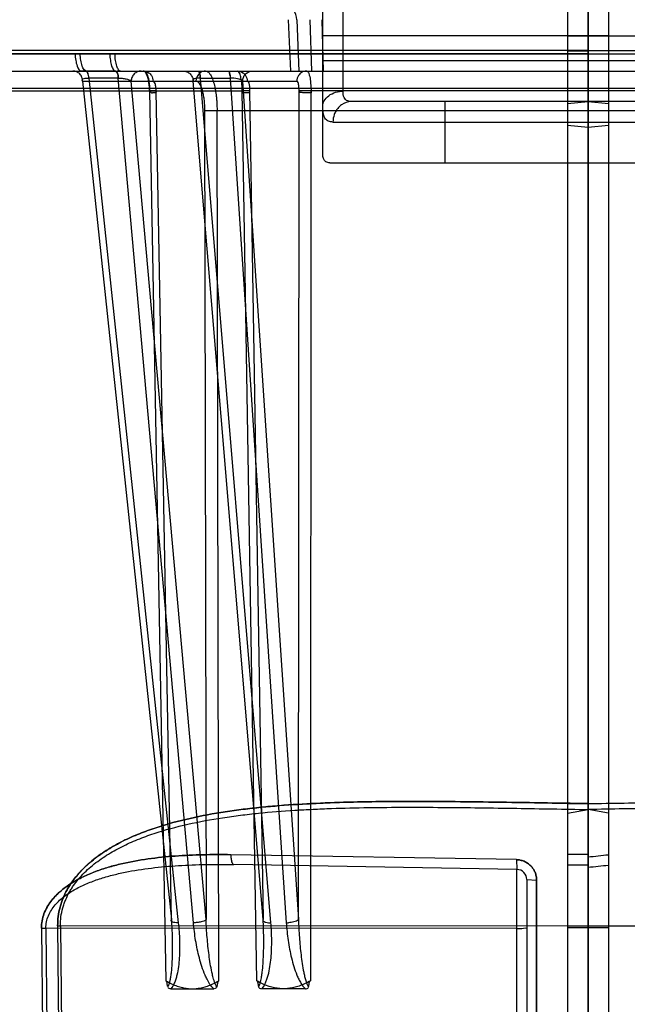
# Model space of a CAD drawing. Header units: millimetres. Extents: x 0 to 297, y 0 to 210.
# Tile 282 of 455: x 145.645 to 145.853, y 159.655 to 159.993. Entities that reach past the tile are written whole.
import ezdxf

# ---------------------------------------------------------------- set-up
doc = ezdxf.new("R2010")
doc.units = ezdxf.units.MM
doc.header["$LTSCALE"] = 16.335
for name, color, linetype in [('INTFCLR_1', 7, 'CONTINUOUS'), ('INTFCLR_144815', 7, 'CONTINUOUS'), ('INTFCLR_72935', 7, 'CONTINUOUS')]:
    doc.layers.add(name, color=color, linetype=linetype)

msp = doc.modelspace()

# ---------------------------------------------------------------- linework, layer by layer
at = {"layer": 'INTFCLR_1', "color": 6, "linetype": 'Continuous'}
for p, q in [((145.8326077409, 160.3367163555), (145.8326077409, 157.0717026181)), ((145.8396077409, 157.093467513), (145.8396077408, 160.3379506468)), ((145.8396077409, 159.9825011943), (145.8326077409, 159.9824153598)), ((145.8326077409, 159.982458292), (145.8396077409, 159.982458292)), ((145.8396077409, 159.9813548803), (145.8326077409, 159.9814397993)), ((145.8396077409, 159.9813973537), (145.8326077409, 159.9813973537)), ((145.8396077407, 159.9824915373), (146.2410516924, 159.9824915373)), ((145.8396077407, 159.9813643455), (146.2620239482, 159.9813643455))]:
    msp.add_line(p, q, dxfattribs=at)
at = {"layer": 'INTFCLR_1', "color": 9, "linetype": 'Continuous'}
for p, q in [((145.8326077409, 159.9875950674), (145.9306077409, 159.9875950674)), ((145.9306077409, 159.9789782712), (145.8326077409, 159.9789782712)), ((145.8326077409, 159.9643658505), (145.8396077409, 159.9649782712)), ((145.9206857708, 159.9649782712), (145.8396077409, 159.9649782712)), ((145.8396077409, 159.9579782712), (145.9271013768, 159.9579782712)), ((145.8326077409, 159.9568406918), (145.8396077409, 159.9562282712)), ((145.8396077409, 159.9439782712), (145.9282057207, 159.9439782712)), ((145.8326077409, 159.7239716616), (145.8396077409, 159.7240186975)), ((145.8326077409, 159.7207644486), (145.8396077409, 159.7219986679)), ((145.8396077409, 159.7065231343), (145.8326077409, 159.7065231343)), ((145.8396077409, 159.7029217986), (145.8326077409, 159.7029217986)), ((145.8396077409, 159.6819539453), (145.8326077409, 159.6819068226)), ((145.8396077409, 159.6813723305), (145.8326077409, 159.6813723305)), ((146.0205980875, 159.6820745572), (145.8396077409, 159.6819539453))]:
    msp.add_line(p, q, dxfattribs=at)
for points, knots in [([(145.839607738, 159.7240187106), (145.8478411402, 159.7241619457), (145.8646537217, 159.7244526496), (145.8899643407, 159.7248049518), (145.9112645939, 159.7247993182), (145.9281792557, 159.7243649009), (145.9386845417, 159.7238405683), (145.9470471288, 159.723213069), (145.9553230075, 159.7224285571), (145.9655352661, 159.7211100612), (145.9775740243, 159.7187988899), (145.9863862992, 159.7163232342), (145.9920912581, 159.7142468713), (145.9958323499, 159.7127416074), (146.0003877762, 159.710611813), (146.0047376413, 159.7080834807), (146.0080456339, 159.7057736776), (146.0112274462, 159.7032424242), (146.0141551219, 159.7003616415), (146.0163650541, 159.6975218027), (146.0175186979, 159.695786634), (146.0185914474, 159.6939719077), (146.0195156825, 159.6920597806), (146.020264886, 159.6900619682), (146.0212078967, 159.6869641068), (146.0215615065, 159.6842372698), (146.021540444, 159.6820745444)], [0, 0, 0, 0, 0.1235566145, 0.2523009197, 0.3798114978, 0.4431193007, 0.5061642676, 0.5376099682, 0.5689408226, 0.6308911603, 0.6920327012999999, 0.752745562, 0.7679518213, 0.7831117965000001, 0.8132424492, 0.8433241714, 0.8584671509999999, 0.8737428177, 0.9043052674, 0.9197932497, 0.927658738, 0.9355555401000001, 0.951412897, 0.9594409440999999, 0.9675478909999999, 1, 1, 1, 1]), ([(146.0205980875, 159.6820745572), (146.020619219, 159.6841380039), (146.020267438, 159.686742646), (146.0193344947, 159.689691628), (146.0185920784, 159.6915967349), (146.0176774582, 159.6934172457), (146.0166172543, 159.6951439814), (146.0154728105, 159.696801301), (146.0132773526, 159.6995158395), (146.0103772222, 159.702259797), (146.0072275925, 159.704671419), (146.0039292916, 159.7068871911), (145.9995800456, 159.7093153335), (145.9941268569, 159.7117603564), (145.9866193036, 159.7145029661), (145.9768922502, 159.7171216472), (145.9669310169, 159.718951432), (145.958821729, 159.7200717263), (145.9505855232, 159.7209950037), (145.9422804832, 159.7216509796), (145.9339237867, 159.7221097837), (145.9255050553, 159.72245562), (145.9107131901, 159.722803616), (145.8895138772, 159.7227874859), (145.8643972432, 159.7224305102), (145.8477484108, 159.7221410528), (145.8396077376, 159.7219986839)], [0, 0, 0, 0, 0.0312892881, 0.03912751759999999, 0.0468991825, 0.06226888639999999, 0.0699343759, 0.0776117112, 0.0927934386, 0.1227942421, 0.1378533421, 0.1529191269, 0.1830069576, 0.2132472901, 0.2434466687, 0.304120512, 0.3657115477, 0.3969032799, 0.4282361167, 0.491366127, 0.5231874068, 0.5551359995, 0.6191214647, 0.74751942, 0.8765456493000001, 1, 1, 1, 1])]:
    msp.add_open_spline(points, degree=3, knots=knots, dxfattribs=at)
at = {"layer": 'INTFCLR_144815', "color": 9, "linetype": 'Continuous'}
for p, q in [((145.7376242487, 159.9754782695), (145.7369018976, 159.9931004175)), ((145.7396911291, 159.9931004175), (145.740417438, 159.9754782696)), ((145.7442040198, 159.9931004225), (145.7446915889, 159.9754782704)), ((145.4201496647, 159.9813819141), (145.6654060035, 159.9813819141)), ((145.6654060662, 159.9813805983), (145.6755467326, 159.9813805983)), ((145.6755466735, 159.9813819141), (145.9645714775, 159.9813819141)), ((145.1980551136, 159.9754782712), (146.2808170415, 159.9754782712)), ((145.6672785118, 159.9754773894), (145.6657521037, 159.9754782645)), ((145.6674421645, 159.9754773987), (145.6672785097, 159.975477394)), ((145.677461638, 159.975477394), (145.6674421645, 159.975477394)), ((145.6776264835, 159.9754773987), (145.677461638, 159.975477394)), ((145.6792546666, 159.9754782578), (145.6780571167, 159.9754775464)), ((145.6662416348, 159.9720088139), (145.696692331, 159.684202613)), ((145.6662416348, 159.972008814), (145.7397035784, 159.972008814)), ((145.6683072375, 159.9730854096), (145.668390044, 159.9730850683)), ((145.6784929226, 159.9730854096), (145.668390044, 159.9730850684)), ((145.668390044, 159.9730850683), (145.6990684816, 159.6831263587)), ((145.7042482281, 159.6831263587), (145.6784095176, 159.9730850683)), ((145.7085659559, 159.684202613), (145.682919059, 159.9720088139)), ((145.7281673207, 159.684202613), (145.7041392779, 159.9720088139)), ((145.7066228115, 159.9730850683), (145.706538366, 159.9730854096)), ((145.7066228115, 159.9730850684), (145.7169164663, 159.9730854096)), ((145.7308305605, 159.6831263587), (145.7066228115, 159.9730850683)), ((145.7168315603, 159.9730850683), (145.7361081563, 159.6831263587)), ((145.7175811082, 159.9730653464), (145.7169164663, 159.9730854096)), ((145.7211317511, 159.972008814), (145.7402652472, 159.684202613)), ((145.364564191, 159.9687225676), (145.72099001, 159.9687225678)), ((146.1157611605, 159.9694596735), (145.3855512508, 159.9694596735)), ((145.6891912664, 159.9687225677), (145.6948257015, 159.6632337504)), ((145.6966923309, 159.6842026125), (145.6914306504, 159.9686309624)), ((145.7259570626, 159.6632336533), (145.7209901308, 159.9687225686)), ((145.7235267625, 159.9686309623), (145.7281673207, 159.6842026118)), ((145.7402652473, 159.6842026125), (145.7404617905, 159.9686309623)), ((145.7445717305, 159.9687225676), (145.7443782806, 159.6632337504)), ((146.1386210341, 159.9687225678), (145.7445717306, 159.9687225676)), ((145.7080638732, 159.9618752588), (145.7123483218, 159.9619668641)), ((145.7080638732, 159.9618752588), (145.7085659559, 159.6842026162)), ((145.7129054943, 159.663233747), (145.7123483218, 159.9619668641)), ((145.7123483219, 159.961966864), (145.9346480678, 159.9619668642))]:
    msp.add_line(p, q, dxfattribs=at)
at = {"layer": 'INTFCLR_144815', "color": 6, "linetype": 'Continuous'}
for p, q in [((145.74828023, 159.9931004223), (145.7487636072, 159.9754782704)), ((145.6965087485, 159.6604782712), (145.7112224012, 159.6604782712)), ((145.7426633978, 159.6604782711), (145.7276717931, 159.6604782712))]:
    msp.add_line(p, q, dxfattribs=at)
at = {"layer": 'INTFCLR_144815', "color": 7, "linetype": 'Continuous'}
for p, q in [((145.6915597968, 159.9687233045), (145.6891912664, 159.9687225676)), ((145.6915597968, 159.9687233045), (145.6891912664, 159.9687225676)), ((145.7235267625, 159.9686309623), (145.7209901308, 159.9687225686)), ((145.7235267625, 159.9686309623), (145.7209901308, 159.9687225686)), ((145.7445717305, 159.9687225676), (145.7404617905, 159.9686309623))]:
    msp.add_line(p, q, dxfattribs=at)
at = {"layer": 'INTFCLR_144815', "color": 9, "linetype": 'Continuous'}
for centre, radius, start, end in [((145.7325999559, 159.9928072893), 0.007097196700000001, 2.367096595, 31.1476403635), ((145.7361903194, 159.6941444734), 0.011018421, 269.5727478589, 273.4622230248)]:
    msp.add_arc(centre, radius, start, end, dxfattribs=at)
for points, knots in [([(145.6636491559, 159.9813832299), (145.6636855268, 159.9806282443), (145.6638373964, 159.9791539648), (145.6642659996, 159.9772304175), (145.6650275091, 159.975478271), (145.6657520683, 159.9754782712)], [0, 0, 0, 0, 0.3503313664, 0.6641766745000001, 1, 1, 1, 1]), ([(145.6674421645, 159.975477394), (145.6671679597, 159.9754977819), (145.6665257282, 159.9760544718), (145.6660046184, 159.977369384), (145.665572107, 159.9792254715), (145.6654417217, 159.9806361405), (145.6654060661, 159.9813805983)], [0, 0, 0, 0, 0.1268394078, 0.3474575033, 0.6561891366, 1, 1, 1, 1]), ([(145.6755467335, 159.9813805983), (145.6755800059, 159.9806364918), (145.675701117, 159.9792287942), (145.6761095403, 159.9773731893), (145.6765890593, 159.9760715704), (145.6771988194, 159.9754981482), (145.677461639, 159.975477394)], [0, 0, 0, 0, 0.3467193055, 0.6572626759, 0.8772796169, 1, 1, 1, 1]), ([(145.6792545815, 159.9754782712), (145.6789967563, 159.9754782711), (145.6783611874, 159.97602897), (145.677888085, 159.9773340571), (145.6774693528, 159.9792028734), (145.6773485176, 159.9806287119), (145.6773149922, 159.9813832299)], [0, 0, 0, 0, 0.1194506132, 0.3377134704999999, 0.6500863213, 1, 1, 1, 1]), ([(145.6662416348, 159.972008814), (145.6662380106, 159.972443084), (145.6660679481, 159.9733482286), (145.6653255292, 159.9745234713), (145.6641930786, 159.9753031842), (145.6633113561, 159.9754782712), (145.6628946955, 159.9754782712)], [0, 0, 0, 0, 0.2451874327, 0.5072665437, 0.7647629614, 1, 1, 1, 1]), ([(145.6672785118, 159.9754773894), (145.6675892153, 159.9754555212), (145.6681299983, 159.9744712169), (145.6682458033, 159.9736660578), (145.6683072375, 159.9730854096)], [0, 0, 0, 0, 0.3478731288, 1, 1, 1, 1]), ([(145.668390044, 159.9730850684), (145.6683597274, 159.9733961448), (145.6682515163, 159.9740878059), (145.6680514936, 159.9749122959), (145.6676403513, 159.9754622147), (145.6674421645, 159.975477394)], [0, 0, 0, 0, 0.3518223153, 0.7762576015, 1, 1, 1, 1]), ([(145.677461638, 159.975477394), (145.6777612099, 159.9754544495), (145.6782451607, 159.9744424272), (145.6783530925, 159.9736640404), (145.6784095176, 159.9730850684)], [0, 0, 0, 0, 0.3405819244, 1, 1, 1, 1]), ([(145.6776264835, 159.9754773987), (145.6779152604, 159.9754532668), (145.6783383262, 159.9744138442), (145.6784414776, 159.9736627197), (145.6784929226, 159.9730854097)], [0, 0, 0, 0, 0.3333215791, 1, 1, 1, 1]), ([(145.6862659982, 159.9754782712), (145.6858493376, 159.9754782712), (145.6849676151, 159.9753031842), (145.6838351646, 159.9745234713), (145.6830927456, 159.9733482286), (145.6829226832, 159.972443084), (145.682919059, 159.972008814)], [0, 0, 0, 0, 0.2352370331, 0.4927334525, 0.7548125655, 1, 1, 1, 1]), ([(145.6870327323, 159.9754782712), (145.6876688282, 159.9754782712), (145.6887974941, 159.9751216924), (145.6900402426, 159.9738201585), (145.6903741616, 159.9726690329), (145.6903796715, 159.972008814)], [0, 0, 0, 0, 0.3611684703, 0.6251217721, 1, 1, 1, 1]), ([(145.7007291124, 159.9754782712), (145.7011533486, 159.9754782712), (145.7020484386, 159.9753043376), (145.703202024, 159.9745274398), (145.7039612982, 159.9733515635), (145.7041355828, 159.9724433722), (145.7041392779, 159.972008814)], [0, 0, 0, 0, 0.2373295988, 0.4957765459, 0.7568871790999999, 1, 1, 1, 1]), ([(145.7084270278, 159.9754782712), (145.7077909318, 159.9754782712), (145.7060247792, 159.9749552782), (145.7050892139, 159.9731022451), (145.7050800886, 159.972008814)], [0, 0, 0, 0, 0.3677779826, 1, 1, 1, 1]), ([(145.7057070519, 159.9754782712), (145.7059857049, 159.9754782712), (145.7064015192, 159.9743940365), (145.7064895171, 159.9736705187), (145.706538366, 159.9730854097)], [0, 0, 0, 0, 0.3218453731, 1, 1, 1, 1]), ([(145.7058758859, 159.9754782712), (145.7061442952, 159.9754782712), (145.7064898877, 159.9743606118), (145.7065790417, 159.9736687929), (145.7066228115, 159.9730850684)], [0, 0, 0, 0, 0.3143803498, 1, 1, 1, 1]), ([(145.7084270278, 159.9754782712), (145.7086951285, 159.9754782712), (145.7093124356, 159.9752324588), (145.7100278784, 159.9743870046), (145.7106793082, 159.9731277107), (145.711245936, 159.9714604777), (145.711625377, 159.9698281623), (145.7118796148, 159.9683646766), (145.7120439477, 159.9671693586), (145.7121747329, 159.9659231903), (145.7123040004, 159.9641850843), (145.7123449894, 159.9628594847), (145.7123483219, 159.961966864)], [0, 0, 0, 0, 0.05462292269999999, 0.1264503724, 0.2218296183, 0.3423538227, 0.4842060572, 0.5628894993, 0.6449368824, 0.72998225, 0.8181359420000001, 1, 1, 1, 1]), ([(145.7160846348, 159.9754782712), (145.7163530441, 159.9754782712), (145.7166986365, 159.9743606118), (145.7167877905, 159.9736687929), (145.7168315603, 159.9730850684)], [0, 0, 0, 0, 0.3143803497, 1, 1, 1, 1]), ([(145.7162544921, 159.9754782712), (145.7165132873, 159.9754782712), (145.7167829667, 159.9743278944), (145.716877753, 159.9736677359), (145.7169164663, 159.9730854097)], [0, 0, 0, 0, 0.3072092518, 1, 1, 1, 1]), ([(145.7193009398, 159.9754782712), (145.7199480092, 159.9754782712), (145.7210925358, 159.975125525), (145.7223618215, 159.9738264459), (145.7227054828, 159.9726700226), (145.7227111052, 159.972008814)], [0, 0, 0, 0, 0.3640468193, 0.6279849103, 1, 1, 1, 1]), ([(145.7211317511, 159.972008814), (145.7211354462, 159.9724433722), (145.7213097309, 159.9733515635), (145.722069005, 159.9745274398), (145.7232225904, 159.9753043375), (145.7241176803, 159.9754782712), (145.7245419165, 159.9754782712)], [0, 0, 0, 0, 0.24311282, 0.5042234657, 0.762670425, 1, 1, 1, 1]), ([(145.7431137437, 159.9754782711), (145.7424666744, 159.9754782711), (145.7413221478, 159.975125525), (145.7400528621, 159.9738264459), (145.7397092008, 159.9726700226), (145.7397035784, 159.972008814)], [0, 0, 0, 0, 0.3640468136, 0.627984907, 1, 1, 1, 1]), ([(145.6662416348, 159.972008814), (145.6661292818, 159.9721138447), (145.6659090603, 159.9724527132), (145.666471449, 159.97289421), (145.6672491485, 159.9730329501), (145.6679215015, 159.9730854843), (145.6683072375, 159.9730854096)], [0, 0, 0, 0, 0.1580060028, 0.3199896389, 0.6037166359, 1, 1, 1, 1]), ([(145.6662416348, 159.972008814), (145.6661292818, 159.9721138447), (145.6659090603, 159.9724527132), (145.666471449, 159.97289421), (145.6672491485, 159.9730329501), (145.6679215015, 159.9730854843), (145.6683072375, 159.9730854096)], [0, 0, 0, 0, 0.1580060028, 0.3199896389, 0.6037166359, 1, 1, 1, 1]), ([(145.6784929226, 159.9730854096), (145.6789433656, 159.9730853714), (145.6798430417, 159.9730320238), (145.6813326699, 159.9727537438), (145.682453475, 159.9724503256), (145.682919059, 159.972008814)], [0, 0, 0, 0, 0.2933406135, 0.5821472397, 1, 1, 1, 1]), ([(145.6914306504, 159.9686309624), (145.691432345, 159.9687909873), (145.691422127, 159.9693095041), (145.69131625, 159.9703237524), (145.6911880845, 159.9713057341), (145.6906111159, 159.972057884), (145.6903796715, 159.972008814)], [0, 0, 0, 0, 0.1294778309, 0.4207628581, 0.8085840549, 1, 1, 1, 1]), ([(145.706538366, 159.9730854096), (145.7061373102, 159.9730853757), (145.7054962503, 159.9730541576), (145.7047031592, 159.9728793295), (145.7042206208, 159.9726844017), (145.7039504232, 159.97233101), (145.7040676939, 159.9720954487), (145.7041392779, 159.972008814)], [0, 0, 0, 0, 0.3886087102, 0.6188884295, 0.7833438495, 0.8911052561, 1, 1, 1, 1]), ([(145.7050800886, 159.972008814), (145.7058686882, 159.9720085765), (145.7066883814, 159.9705863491), (145.7072259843, 159.9690140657), (145.7075932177, 159.9674713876), (145.7078567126, 159.9657461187), (145.708024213, 159.9638513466), (145.7080626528, 159.9625446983), (145.7080638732, 159.9618752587)], [0, 0, 0, 0, 0.2158026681, 0.3374329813, 0.480429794, 0.6423531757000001, 0.8168055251, 1, 1, 1, 1]), ([(145.7211317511, 159.972008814), (145.7208383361, 159.9723719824), (145.7195650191, 159.9728164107), (145.718362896, 159.973019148), (145.7175811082, 159.9730653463)], [0, 0, 0, 0, 0.3734981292, 1, 1, 1, 1]), ([(145.7227111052, 159.972008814), (145.7228608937, 159.9720500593), (145.7232584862, 159.9715030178), (145.7234122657, 159.9704241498), (145.7235309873, 159.9693324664), (145.7235267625, 159.9686309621)], [0, 0, 0, 0, 0.1294122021, 0.4156607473, 1, 1, 1, 1]), ([(145.7404617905, 159.9686309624), (145.7404654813, 159.9687909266), (145.7404659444, 159.9693067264), (145.7403942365, 159.9703324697), (145.7403382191, 159.9712038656), (145.7398992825, 159.9720625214), (145.7397035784, 159.972008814)], [0, 0, 0, 0, 0.1341386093, 0.435213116, 0.8298693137, 1, 1, 1, 1]), ([(145.696692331, 159.684202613), (145.6968178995, 159.6821749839), (145.6969517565, 159.6791340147), (145.6970081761, 159.6750883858), (145.696980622, 159.6720822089), (145.6968699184, 159.6691102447), (145.6966837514, 159.6666649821), (145.6964515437, 159.6647459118), (145.6961506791, 159.6630564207), (145.6958673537, 159.6618038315), (145.6954559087, 159.6611472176)], [0, 0, 0, 0, 0.2624034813, 0.3930493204, 0.5225751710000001, 0.6506910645, 0.7770700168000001, 0.8394037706, 0.899912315, 1, 1, 1, 1]), ([(145.6990684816, 159.6831263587), (145.6986807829, 159.683123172), (145.6980411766, 159.6831482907), (145.6972457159, 159.6833176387), (145.6967383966, 159.6835158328), (145.6964898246, 159.6838958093), (145.6966197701, 159.6841190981), (145.696692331, 159.684202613)], [0, 0, 0, 0, 0.3747017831, 0.6146906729, 0.7852731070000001, 0.8930787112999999, 1, 1, 1, 1]), ([(145.6990684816, 159.6831263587), (145.6986807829, 159.683123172), (145.6980411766, 159.6831482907), (145.6972457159, 159.6833176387), (145.6967383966, 159.6835158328), (145.6964898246, 159.6838958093), (145.6966197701, 159.6841190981), (145.696692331, 159.684202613)], [0, 0, 0, 0, 0.3747017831, 0.6146906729, 0.7852731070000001, 0.8930787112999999, 1, 1, 1, 1]), ([(145.7085659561, 159.6842026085), (145.7081595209, 159.6837436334), (145.7070297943, 159.6834371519), (145.7055799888, 159.6831676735), (145.7046818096, 159.683122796), (145.7042482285, 159.6831263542)], [0, 0, 0, 0, 0.4077906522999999, 0.7115860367, 1, 1, 1, 1]), ([(145.7122751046, 159.661147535), (145.7119163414, 159.6616366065), (145.7114343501, 159.6628487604), (145.7109419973, 159.664541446), (145.7104577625, 159.6666460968), (145.7100085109, 159.6690973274), (145.7094321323, 159.6730837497), (145.708914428, 159.6781237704), (145.7086577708, 159.6821730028), (145.7085659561, 159.6842026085)], [0, 0, 0, 0, 0.0774808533, 0.1635205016, 0.226064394, 0.3530338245, 0.4818368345, 0.7404721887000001, 1, 1, 1, 1]), ([(145.7265991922, 159.661147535), (145.7269197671, 159.6616398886), (145.7272942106, 159.6628586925), (145.7276320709, 159.6645453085), (145.7279233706, 159.6666504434), (145.7281458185, 159.6691024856), (145.7283507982, 159.6730923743), (145.7283946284, 159.6781353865), (145.7282680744, 159.6821766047), (145.7281673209, 159.6842026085)], [0, 0, 0, 0, 0.0757988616, 0.1608573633, 0.2229884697, 0.3496003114, 0.4784990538, 0.7382924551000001, 1, 1, 1, 1]), ([(145.7281673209, 159.6842026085), (145.7280922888, 159.6840900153), (145.728067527, 159.683742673), (145.7285347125, 159.6834528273), (145.7294226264, 159.6831686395), (145.7302478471, 159.6831216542), (145.7308305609, 159.6831263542)], [0, 0, 0, 0, 0.12475423, 0.2585643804, 0.4627015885, 1, 1, 1, 1]), ([(145.7402652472, 159.684202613), (145.7399429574, 159.6837310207), (145.7386280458, 159.683373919), (145.7374883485, 159.6831840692), (145.7368557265, 159.6831461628)], [0, 0, 0, 0, 0.4740421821, 1, 1, 1, 1]), ([(145.7402652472, 159.684202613), (145.7403317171, 159.6821713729), (145.7404871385, 159.6791272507), (145.7408172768, 159.675084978), (145.7411337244, 159.6720780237), (145.741531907, 159.6691046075), (145.7419561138, 159.666660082), (145.7423769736, 159.6647428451), (145.7428471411, 159.6630442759), (145.7432612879, 159.6617934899), (145.7437361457, 159.6611472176)], [0, 0, 0, 0, 0.2599785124, 0.3897898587, 0.5187808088, 0.6467276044, 0.7734346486, 0.8362030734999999, 0.8974105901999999, 1, 1, 1, 1]), ([(145.6990684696, 159.6831263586), (145.6992814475, 159.6811133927), (145.6994930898, 159.6780860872), (145.699530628, 159.6740555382), (145.6994196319, 159.6710590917), (145.6991408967, 159.6680927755), (145.6987240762, 159.6656518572), (145.6982165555, 159.6637428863), (145.6976307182, 159.6621231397), (145.697020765, 159.6610146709), (145.69650872, 159.6604781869)], [0, 0, 0, 0, 0.2617045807, 0.3918493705, 0.5210039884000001, 0.6492004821, 0.776798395, 0.8407099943, 0.9041171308, 1, 1, 1, 1]), ([(145.7112222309, 159.6604783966), (145.71021653, 159.6613527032), (145.7092277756, 159.663003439), (145.708009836, 159.6656194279), (145.7071142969, 159.6680674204), (145.7059687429, 159.6720272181), (145.7049386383, 159.6770477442), (145.7044287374, 159.681100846), (145.7042482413, 159.6831263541)], [0, 0, 0, 0, 0.1663170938, 0.2317517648, 0.3614325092, 0.4906053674, 0.7462034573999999, 1, 1, 1, 1]), ([(145.7276719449, 159.6604783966), (145.7285474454, 159.6613558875), (145.7292723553, 159.6630288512), (145.7300517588, 159.6656301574), (145.730537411, 159.6680841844), (145.7310145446, 159.6720560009), (145.7311859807, 159.6770893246), (145.7309985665, 159.6811138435), (145.7308305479, 159.6831263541)], [0, 0, 0, 0, 0.1598204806, 0.2237984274, 0.3519341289, 0.4809963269, 0.7396162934, 1, 1, 1, 1]), ([(145.7361081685, 159.6831263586), (145.7362428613, 159.6811003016), (145.7365575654, 159.6780617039), (145.7372204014, 159.674043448), (145.7378568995, 159.6710446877), (145.7386599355, 159.6680742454), (145.7395105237, 159.6656374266), (145.7403581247, 159.6637350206), (145.7412443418, 159.6621048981), (145.7420531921, 159.6610103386), (145.7426634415, 159.6604781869)], [0, 0, 0, 0, 0.2543163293, 0.38211097, 0.5099607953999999, 0.6381010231, 0.7672763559, 0.8328131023, 0.8985899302, 1, 1, 1, 1])]:
    msp.add_open_spline(points, degree=3, knots=knots, dxfattribs=at)
at = {"layer": 'INTFCLR_144815', "color": 7, "linetype": 'Continuous'}
for points, knots in [([(145.6870327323, 159.9754782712), (145.6874057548, 159.9755543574), (145.6880764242, 159.9749627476), (145.6884811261, 159.9739963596), (145.6887998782, 159.9729490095), (145.6891191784, 159.9711771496), (145.6892082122, 159.9697618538), (145.6891912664, 159.9687225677)], [0, 0, 0, 0, 0.1523758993, 0.2780092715, 0.4366284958, 0.5839719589, 1, 1, 1, 1]), ([(145.6891912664, 159.9687225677), (145.68918253, 159.969317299), (145.6891204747, 159.970469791), (145.6889032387, 159.9720868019), (145.6885563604, 159.9734847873), (145.6881149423, 159.9746552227), (145.6874846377, 159.9754782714), (145.6870327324, 159.9754782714)], [0, 0, 0, 0, 0.2415219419, 0.467429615, 0.6644223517, 0.8164998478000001, 1, 1, 1, 1]), ([(145.7210061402, 159.9680491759), (145.7210095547, 159.9683840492), (145.7209850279, 159.9692709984), (145.7209208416, 159.9705677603), (145.7207638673, 159.9720557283), (145.7204813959, 159.973516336), (145.7201574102, 159.9747287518), (145.7195696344, 159.9754782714), (145.7193009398, 159.9754782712)], [0, 0, 0, 0, 0.1278230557, 0.3386292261, 0.4949235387, 0.700319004, 0.8974430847, 1, 1, 1, 1]), ([(145.7431137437, 159.9754782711), (145.7434616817, 159.9754782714), (145.7440593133, 159.9741781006), (145.7442797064, 159.9728805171), (145.7445472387, 159.970618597), (145.7445995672, 159.9691436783), (145.744580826, 159.9680491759)], [0, 0, 0, 0, 0.1345953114, 0.4247899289, 0.5765437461, 1, 1, 1, 1]), ([(145.6891912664, 159.9687225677), (145.6893241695, 159.9687240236), (145.6895273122, 159.9684117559), (145.6896885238, 159.9680806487), (145.6900382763, 159.9679340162), (145.6903328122, 159.9681027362), (145.6907643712, 159.9681073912), (145.6912755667, 159.9681181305), (145.6914475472, 159.968178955), (145.6916149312, 159.9682167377), (145.6915634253, 159.9681725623), (145.6915669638, 159.9683894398), (145.691506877, 159.9684560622), (145.6914778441, 159.9686211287), (145.6914306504, 159.9686309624)], [0, 0, 0, 0, 0.1240526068, 0.2791606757, 0.3609601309, 0.4383425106, 0.5756899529, 0.7769308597, 0.8323274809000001, 0.8531880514, 0.8550941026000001, 0.8885810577, 0.9550056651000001, 1, 1, 1, 1]), ([(145.7210061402, 159.9680491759), (145.7212041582, 159.9680513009), (145.7217294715, 159.9680542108), (145.7224749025, 159.9681160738), (145.7231510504, 159.9680734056), (145.72344991, 159.9682179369), (145.7236380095, 159.9681731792), (145.7235936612, 159.9683998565), (145.7236369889, 159.9686011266), (145.7235267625, 159.9686309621)], [0, 0, 0, 0, 0.1943891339, 0.5130960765, 0.7484390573, 0.819932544, 0.8554716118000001, 0.8879061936, 1, 1, 1, 1]), ([(145.7210061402, 159.9680491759), (145.7212041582, 159.9680513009), (145.7217294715, 159.9680542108), (145.7224749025, 159.9681160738), (145.7231510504, 159.9680734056), (145.72344991, 159.9682179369), (145.7236380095, 159.9681731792), (145.7235936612, 159.9683998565), (145.7236369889, 159.9686011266), (145.7235267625, 159.9686309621)], [0, 0, 0, 0, 0.1943891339, 0.5130960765, 0.7484390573, 0.819932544, 0.8554716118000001, 0.8879061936, 1, 1, 1, 1]), ([(145.7404617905, 159.9686309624), (145.7405988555, 159.9685936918), (145.7405541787, 159.9681560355), (145.7410509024, 159.9682413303), (145.7414578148, 159.9681561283), (145.7422417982, 159.9681268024), (145.7432820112, 159.9680690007), (145.7441498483, 159.9680537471), (145.744580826, 159.9680491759)], [0, 0, 0, 0, 0.09792244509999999, 0.172594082, 0.2756570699, 0.4034421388, 0.7028710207, 1, 1, 1, 1]), ([(145.6948256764, 159.6632337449), (145.6954597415, 159.6628502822), (145.6967051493, 159.6621642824), (145.6985916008, 159.6613783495), (145.7004021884, 159.6608474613), (145.702149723, 159.6605450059), (145.7033002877, 159.6604769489), (145.7038655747, 159.6604782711)], [0, 0, 0, 0, 0.2323522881, 0.4449874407, 0.6395497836, 0.8227449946, 1, 1, 1, 1]), ([(145.6948256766, 159.6632337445), (145.6954598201, 159.6628502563), (145.6967053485, 159.6621641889), (145.698591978, 159.6613782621), (145.7004026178, 159.6608474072), (145.7021500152, 159.660545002), (145.7033004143, 159.6604769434), (145.7038655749, 159.6604782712)], [0, 0, 0, 0, 0.2323778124, 0.44503119, 0.6396008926, 0.8227844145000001, 1, 1, 1, 1]), ([(145.7038655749, 159.6604782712), (145.7044408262, 159.6604777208), (145.7056049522, 159.6605466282), (145.7073625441, 159.660855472), (145.7091625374, 159.6613875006), (145.7110359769, 159.6621693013), (145.7122711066, 159.6628512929), (145.7129054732, 159.6632337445)], [0, 0, 0, 0, 0.180379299, 0.3646876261, 0.5584195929, 0.7677303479, 1, 1, 1, 1]), ([(145.7351675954, 159.6604782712), (145.7345815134, 159.6604777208), (145.733395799, 159.6605465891), (145.7316053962, 159.6608552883), (145.7297717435, 159.6613871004), (145.7278632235, 159.662168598), (145.726603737, 159.6628510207), (145.7259569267, 159.6632337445)], [0, 0, 0, 0, 0.1807180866, 0.365283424, 0.5591086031, 0.7682572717, 1, 1, 1, 1]), ([(145.7443782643, 159.6632337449), (145.7437317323, 159.6628500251), (145.7424617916, 159.6621635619), (145.7405399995, 159.6613779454), (145.7386955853, 159.6608472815), (145.7369154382, 159.660544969), (145.7357435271, 159.660476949), (145.7351675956, 159.6604782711)], [0, 0, 0, 0, 0.2318252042, 0.4442981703, 0.6389583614, 0.8224116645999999, 1, 1, 1, 1]), ([(145.7443782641, 159.6632337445), (145.7437316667, 159.6628499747), (145.7424615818, 159.6621634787), (145.7405396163, 159.6613778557), (145.7386951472, 159.660847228), (145.7369151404, 159.6605449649), (145.735743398, 159.6604769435), (145.7351675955, 159.6604782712)], [0, 0, 0, 0, 0.2318507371, 0.4443420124, 0.6390096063, 0.8224511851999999, 1, 1, 1, 1])]:
    msp.add_open_spline(points, degree=3, knots=knots, dxfattribs=at)
at = {"layer": 'INTFCLR_144815', "color": 6, "linetype": 'Continuous'}
for points, knots in [([(145.695455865, 159.6611474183), (145.6953951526, 159.6615085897), (145.695221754, 159.6621691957), (145.6951362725, 159.6630443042), (145.6948256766, 159.6632337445)], [0, 0, 0, 0, 0.5016635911, 1, 1, 1, 1]), ([(145.7129054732, 159.6632337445), (145.7125953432, 159.6630445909), (145.7125094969, 159.6621696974), (145.7123360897, 159.6615091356), (145.7122752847, 159.6611474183)], [0, 0, 0, 0, 0.497582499, 1, 1, 1, 1]), ([(145.7259569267, 159.6632337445), (145.7262693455, 159.6630464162), (145.7263619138, 159.6621703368), (145.7265370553, 159.6615092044), (145.7265990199, 159.6611474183)], [0, 0, 0, 0, 0.4981009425, 1, 1, 1, 1]), ([(145.743736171, 159.6611474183), (145.743798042, 159.6615086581), (145.7439732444, 159.6621697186), (145.7440652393, 159.6630463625), (145.7443782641, 159.6632337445)], [0, 0, 0, 0, 0.5011458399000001, 1, 1, 1, 1])]:
    msp.add_open_spline(points, degree=3, knots=knots, dxfattribs=at)
for points in [[(145.6965087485, 159.6604782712), (145.6961475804, 159.6604782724), (145.6955834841, 159.6605733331), (145.6955236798, 159.6609295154)], [(145.7122752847, 159.6611474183), (145.71221287, 159.6607758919), (145.7117376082, 159.6604831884), (145.7113608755, 159.660483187)], [(145.7265990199, 159.6611474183), (145.726663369, 159.6607714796), (145.7271492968, 159.6604831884), (145.727530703, 159.660483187)], [(145.7426633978, 159.6604782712), (145.7430302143, 159.6604782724), (145.7436052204, 159.6605679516), (145.7436670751, 159.6609295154)]]:
    msp.add_open_spline(points, degree=3, dxfattribs=at)
at = {"layer": 'INTFCLR_72935', "color": 6, "linetype": 'Continuous'}
for p, q in [((145.8396077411, 160.3379506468), (145.8396072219, 157.0704683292)), ((145.8466077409, 160.3367163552), (145.8466077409, 157.0717026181)), ((145.8396077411, 159.9813643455), (145.4171915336, 159.9813643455)), ((145.8396077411, 159.9824915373), (145.4381637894, 159.9824915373)), ((145.8466077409, 159.9824153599), (145.8396077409, 159.9825011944)), ((145.8396077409, 159.9813548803), (145.8466077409, 159.9814397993)), ((145.8396077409, 159.9813973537), (145.8466077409, 159.9813973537)), ((145.8150211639, 159.7047964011), (145.7170866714, 159.706480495))]:
    msp.add_line(p, q, dxfattribs=at)
at = {"layer": 'INTFCLR_72935', "color": 9, "linetype": 'Continuous'}
for p, q in [((145.7556077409, 159.9685432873), (145.7556077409, 160.0384782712)), ((145.7486077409, 159.9469002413), (145.7486077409, 160.0314782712)), ((145.7486077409, 159.9877047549), (145.8466077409, 159.9877047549)), ((145.8466077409, 159.9789782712), (145.7486077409, 159.9789782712)), ((145.8396077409, 159.9649782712), (145.7585297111, 159.9649782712)), ((145.7906077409, 159.9439782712), (145.7906077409, 159.9649782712)), ((145.8396077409, 159.9649782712), (145.8466077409, 159.9643658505)), ((145.7521141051, 159.9579782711), (145.8396077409, 159.9579782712)), ((145.8396077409, 159.9562282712), (145.8466077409, 159.9568406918)), ((145.7510097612, 159.9439782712), (145.8396077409, 159.9439782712)), ((145.8466077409, 159.7207666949), (145.8396077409, 159.7220009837)), ((145.815021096, 159.7047901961), (145.8151688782, 159.7014275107)), ((145.8151688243, 159.7014243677), (145.718065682, 159.7031193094)), ((145.8151688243, 159.4913043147), (145.8151688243, 159.7014243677)), ((145.8186077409, 159.6979249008), (145.8186077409, 159.4948037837)), ((145.8186077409, 159.6979249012), (145.8219577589, 159.6977912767)), ((145.8219548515, 159.4946701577), (145.8219577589, 159.6977912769)), ((145.8219577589, 159.6977912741), (145.8219548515, 159.4946701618)), ((145.6521100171, 159.6812759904), (145.6537089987, 159.5132749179)), ((145.8151688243, 159.6811683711), (145.6536446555, 159.6812760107)), ((145.6536446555, 159.68127601), (145.6552551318, 159.5132749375)), ((145.6576750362, 159.6820745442), (145.6593178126, 159.5140734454)), ((145.6586173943, 159.6820745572), (145.6602675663, 159.5140734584)), ((145.8396077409, 159.6819539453), (145.6586173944, 159.6820745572)), ((145.8466077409, 159.6819068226), (145.8396077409, 159.6819539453)), ((145.8466077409, 159.6813723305), (145.8396077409, 159.6813489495))]:
    msp.add_line(p, q, dxfattribs=at)
for centre, radius, start, end in [((146.0120546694, 158.1645383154), 1.5506959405, 96.12466149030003, 96.384849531), ((145.8151077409, 159.6979249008), 0.0035, 0, 89.0000000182), ((146.0396953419, 157.8555139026), 1.8573637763, 95.9671288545, 96.1842840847), ((145.6528762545, 159.7628632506), 0.0815908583, 269.4619150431, 270.539604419), ((145.6581455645, 159.7307331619), 0.0486608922, 269.4459677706, 270.5555648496)]:
    msp.add_arc(centre, radius, start, end, dxfattribs=at)
for points, knots in [([(145.7486077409, 159.9633257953), (145.7486077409, 159.9639866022), (145.7490044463, 159.9654515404), (145.7512316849, 159.9678389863), (145.753880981, 159.9685432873), (145.7556077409, 159.9685432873)], [0, 0, 0, 0, 0.2082303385, 0.4558715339, 1, 1, 1, 1]), ([(145.7585297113, 159.9649782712), (145.7580707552, 159.9649782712), (145.7570073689, 159.965054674), (145.7556269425, 159.9664333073), (145.7556066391, 159.9678096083), (145.7556077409, 159.9685432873)], [0, 0, 0, 0, 0.2611052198, 0.5826013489, 1, 1, 1, 1]), ([(145.7585297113, 159.9649782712), (145.7572992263, 159.9649782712), (145.7555617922, 159.9643951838), (145.7539541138, 159.962954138), (145.7531213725, 159.9618337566), (145.7523477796, 159.9602000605), (145.7521141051, 159.9588501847), (145.7521141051, 159.9579782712)], [0, 0, 0, 0, 0.3528659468, 0.4838982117, 0.6172864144, 0.7499615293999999, 1, 1, 1, 1]), ([(145.7521141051, 159.9579782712), (145.7515595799, 159.957978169), (145.7504575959, 159.95811636), (145.7486103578, 159.9598893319), (145.7486077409, 159.9619616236), (145.7486077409, 159.9633257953)], [0, 0, 0, 0, 0.2293601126, 0.4357576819, 1, 1, 1, 1]), ([(145.8396077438, 159.7240187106), (145.8313743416, 159.7241619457), (145.8145617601, 159.7244526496), (145.7892511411, 159.7248049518), (145.767950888, 159.7247993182), (145.7510362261, 159.7243649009), (145.7405309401, 159.7238405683), (145.732168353, 159.723213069), (145.7238924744, 159.7224285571), (145.7136802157, 159.7211100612), (145.7016414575, 159.7187988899), (145.6928291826, 159.7163232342), (145.6871242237, 159.7142468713), (145.6833831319, 159.7127416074), (145.6788277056, 159.710611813), (145.6744778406, 159.7080834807), (145.6711698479, 159.7057736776), (145.6679880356, 159.7032424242), (145.6650603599, 159.7003616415), (145.6628504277, 159.6975218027), (145.6616967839, 159.695786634), (145.6606240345, 159.6939719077), (145.6596997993, 159.6920597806), (145.6589505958, 159.6900619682), (145.658007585, 159.6869641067), (145.6576539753, 159.6842372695), (145.6576750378, 159.682074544)], [0, 0, 0, 0, 0.1235566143, 0.2523009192, 0.3798114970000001, 0.4431192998, 0.5061642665, 0.5376099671, 0.5689408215, 0.630891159, 0.6920326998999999, 0.7527455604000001, 0.7679518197, 0.783111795, 0.8132424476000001, 0.8433241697, 0.8584671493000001, 0.8737428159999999, 0.9043052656, 0.9197932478, 0.9276587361, 0.9355555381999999, 0.9514128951, 0.9594409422, 0.9675478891, 1, 1, 1, 1]), ([(145.6576750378, 159.6820745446), (145.6576540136, 159.6842333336), (145.6580062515, 159.6869551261), (145.658945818, 159.6900476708), (145.6596916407, 159.6920403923), (145.6606108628, 159.6939464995), (145.6616778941, 159.6957563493), (145.662827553, 159.6974902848), (145.6650292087, 159.7003265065), (145.6679451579, 159.703203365), (145.6711170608, 159.7057343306), (145.6744305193, 159.7080544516), (145.6788012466, 159.7105992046), (145.6842861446, 159.7131645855), (145.6918311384, 159.7160410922), (145.701610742, 159.7187920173), (145.7116319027, 159.7207179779), (145.71978724, 159.721898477), (145.7280674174, 159.7228724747), (145.7364177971, 159.723566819), (145.7448201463, 159.7240546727), (145.75328417, 159.7244242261), (145.7681556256, 159.7248015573), (145.789469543, 159.724802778), (145.8147092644, 159.7244500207), (145.8314354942, 159.7241608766), (145.839607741, 159.7240187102)], [0, 0, 0, 0, 0.03239303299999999, 0.040485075, 0.0484957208, 0.0642961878, 0.0721540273, 0.0800088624, 0.0954979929, 0.1259507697, 0.1411703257, 0.1563601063, 0.1866066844, 0.2169163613, 0.2471208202, 0.3076788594, 0.3690540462, 0.4001153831, 0.4313080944, 0.4941378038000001, 0.5258022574, 0.5575911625, 0.6212527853, 0.7489948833, 0.8773611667, 1, 1, 1, 1]), ([(145.6586173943, 159.6820745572), (145.6585962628, 159.6841380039), (145.6589480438, 159.686742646), (145.6598809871, 159.689691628), (145.6606234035, 159.6915967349), (145.6615380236, 159.6934172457), (145.6625982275, 159.6951439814), (145.6637426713, 159.696801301), (145.6659381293, 159.6995158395), (145.6688382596, 159.702259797), (145.6719878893, 159.704671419), (145.6752861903, 159.7068871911), (145.6796354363, 159.7093153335), (145.6850886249, 159.7117603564), (145.6925961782, 159.7145029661), (145.7023232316, 159.7171216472), (145.7122844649, 159.718951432), (145.7203937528, 159.7200717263), (145.7286299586, 159.7209950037), (145.7369349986, 159.7216509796), (145.7452916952, 159.7221097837), (145.7537104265, 159.72245562), (145.7685022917, 159.722803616), (145.7897016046, 159.7227874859), (145.8148182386, 159.7224305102), (145.831467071, 159.7221410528), (145.8396077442, 159.7219986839)], [0, 0, 0, 0, 0.0312892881, 0.03912751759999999, 0.0468991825, 0.06226888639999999, 0.0699343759, 0.0776117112, 0.0927934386, 0.1227942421, 0.1378533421, 0.1529191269, 0.1830069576, 0.2132472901, 0.2434466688, 0.304120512, 0.3657115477, 0.3969032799, 0.4282361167, 0.491366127, 0.5231874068, 0.5551359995, 0.6191214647, 0.74751942, 0.8765456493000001, 1, 1, 1, 1]), ([(145.7170865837, 159.7064851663), (145.7138936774, 159.7065404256), (145.7075442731, 159.706540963), (145.6980798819, 159.7061228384), (145.6887405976, 159.7051736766), (145.6810676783, 159.7038021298), (145.6750572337, 159.7022281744), (145.6713722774, 159.7010054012), (145.6684936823, 159.699856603), (145.6656783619, 159.6985850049), (145.662284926, 159.6967363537), (145.6591405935, 159.6944549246), (145.656865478, 159.6922999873), (145.6553049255, 159.6904771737), (145.6539620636, 159.6884457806), (145.6529167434, 159.6862150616), (145.6522464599, 159.6838014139), (145.6521019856, 159.682123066), (145.6521100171, 159.6812759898)], [0, 0, 0, 0, 0.1267344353, 0.2519146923, 0.3758166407, 0.4990558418, 0.5607759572, 0.6222703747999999, 0.6529930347, 0.6837437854, 0.7448341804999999, 0.8060486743, 0.8372678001, 0.8690228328, 0.9010716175, 0.9336231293, 0.96638095, 1, 1, 1, 1]), ([(145.6521100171, 159.68127599), (145.6521020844, 159.6821126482), (145.6522440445, 159.6837852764), (145.652907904, 159.6861916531), (145.6539507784, 159.6884253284), (145.6552841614, 159.6904488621), (145.6568347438, 159.6922670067), (145.6585475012, 159.6938966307), (145.6603843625, 159.6953575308), (145.6629501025, 159.6970982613), (145.6656660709, 159.6985787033), (145.6684767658, 159.6998493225), (145.6713462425, 159.7009958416), (145.6750118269, 159.7022141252), (145.6809925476, 159.7037852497), (145.6886541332, 159.7051621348), (145.6980140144, 159.7061190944), (145.7075153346, 159.7065408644), (145.713887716, 159.7065405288), (145.7170865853, 159.7064851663)], [0, 0, 0, 0, 0.0332041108, 0.0661540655, 0.09856957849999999, 0.1306272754, 0.1620360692, 0.1931979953, 0.2243061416, 0.2550690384, 0.3161524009, 0.3467425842, 0.3774566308, 0.4387422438, 0.4998899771, 0.6227319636, 0.7471850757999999, 0.8730344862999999, 1, 1, 1, 1]), ([(145.7170865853, 159.7064851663), (145.7170842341, 159.7060686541), (145.7171459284, 159.7050936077), (145.717301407, 159.7039853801), (145.7178054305, 159.7031147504), (145.7180655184, 159.7031098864)], [0, 0, 0, 0, 0.3430280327, 0.7857646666, 1, 1, 1, 1]), ([(145.8150210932, 159.7047901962), (145.8154765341, 159.7047823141), (145.8163895, 159.7046784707), (145.8176999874, 159.7042642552), (145.8189077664, 159.7036061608), (145.8199634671, 159.7027303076), (145.8208302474, 159.7016670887), (145.8214733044, 159.7004587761), (145.8218688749, 159.6991501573), (145.821957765, 159.6982430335), (145.8219577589, 159.6977912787)], [0, 0, 0, 0, 0.1253428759, 0.2510117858, 0.3759519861, 0.5014663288, 0.6260963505, 0.7510692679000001, 0.8756901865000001, 1, 1, 1, 1]), ([(145.8219577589, 159.6977912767), (145.8219577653, 159.698243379), (145.8218686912, 159.699151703), (145.821472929, 159.7004593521), (145.8208292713, 159.7016686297), (145.8199635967, 159.7027301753), (145.8189062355, 159.7036071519), (145.8176994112, 159.7042646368), (145.8163879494, 159.704678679), (145.8154761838, 159.7047823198), (145.815021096, 159.7047901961)], [0, 0, 0, 0, 0.1244054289, 0.2492602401, 0.3736517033, 0.4989701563, 0.6237950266, 0.7493186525, 0.8747542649, 1, 1, 1, 1]), ([(145.6536446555, 159.6812760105), (145.6536368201, 159.6820063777), (145.6537788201, 159.683474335), (145.6544409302, 159.6855783), (145.6554794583, 159.6875249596), (145.6568017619, 159.6892861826), (145.6583399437, 159.6908649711), (145.6600344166, 159.6922838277), (145.6618555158, 159.6935507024), (145.6644052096, 159.6950684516), (145.6670948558, 159.6963502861), (145.669873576, 159.6974483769), (145.6727215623, 159.6984436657), (145.6763580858, 159.699495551), (145.6822915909, 159.7008530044), (145.6898867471, 159.702031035), (145.6991602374, 159.7028405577), (145.7085771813, 159.7031855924), (145.7148938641, 159.7031655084), (145.7180655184, 159.7031098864)], [0, 0, 0, 0, 0.0299781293, 0.0599916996, 0.0899615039, 0.1200975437, 0.1500869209, 0.1802362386, 0.210672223, 0.2410371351, 0.301944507, 0.3326775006, 0.3636503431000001, 0.4257333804, 0.48792983, 0.6133735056, 0.7407997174, 0.8698060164, 1, 1, 1, 1]), ([(145.8151688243, 159.6811683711), (145.8157435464, 159.6811679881), (145.8166055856, 159.6809108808), (145.8186077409, 159.6816076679), (145.8186077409, 159.6810347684)], [0, 0, 0, 0, 0.5007941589, 1, 1, 1, 1])]:
    msp.add_open_spline(points, degree=3, knots=knots, dxfattribs=at)
at = {"layer": 'INTFCLR_72935', "color": 6, "linetype": 'Continuous'}
msp.add_open_spline([(145.7510097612, 159.9439782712), (145.7505413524, 159.9439782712), (145.7490062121, 159.9442023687), (145.7486077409, 159.9459675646), (145.7486077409, 159.9469002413)], degree=3, knots=[0, 0, 0, 0, 0.3343184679, 1, 1, 1, 1], dxfattribs=at)

doc.saveas('drawing.dxf')
